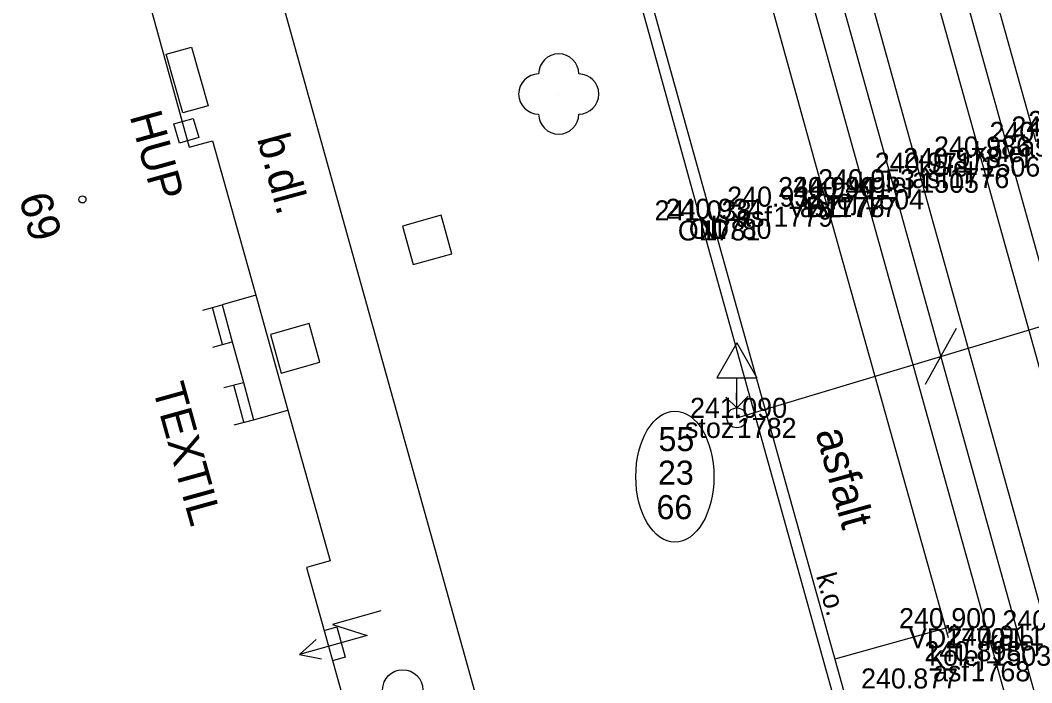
# Model space of a CAD drawing. Extents: x -599098 to -598820, y -1159597 to -1158744.
# Drawn here: x -599053.61 to -599028.4, y -1158876.4 to -1158859.88 of the extents above; entities that cross this region are included whole.
import ezdxf

# ---------------------------------------------------------------- set-up
doc = ezdxf.new("R2010")
doc.units = 0
for name, color, linetype in [('body', 7, 'Continuous'), ('budovy', 7, 'Continuous'), ('dopravní značky semafory', 7, 'Continuous'), ('druh pozemku stromy', 7, 'Continuous'), ('kresba', 7, 'Continuous'), ('kódy bodů', 7, 'Continuous'), ('popisy', 7, 'Continuous'), ('popisy budov', 7, 'Continuous'), ('tram_koleje', 7, 'Continuous'), ('tram_osa', 7, 'Continuous'), ('trol_detaily', 7, 'Continuous'), ('trol_převěsy', 7, 'Continuous'), ('trol_ved sloupy konzoly', 7, 'Continuous'), ('trol_čísla sloupů', 7, 'Continuous'), ('vodorovné dopravní značení_bílé', 7, 'Continuous'), ('výšky bodů', 7, 'Continuous'), ('značky IS', 7, 'Continuous'), ('čísla bodů', 7, 'Continuous')]:
    doc.layers.add(name, color=color, linetype=linetype)

msp = doc.modelspace()

# ---------------------------------------------------------------- linework, layer by layer
at = {"layer": 'body'}
for p, q in [((-599029.681, -1158863.282), (-599029.681, -1158863.282)), ((-599031.208, -1158863.685), (-599031.208, -1158863.685)), ((-599030.452, -1158863.568), (-599030.452, -1158863.568)), ((-599032.577, -1158864.098), (-599032.577, -1158864.098)), ((-599033.56, -1158864.293), (-599033.56, -1158864.293)), ((-599033.249, -1158864.292), (-599033.249, -1158864.292)), ((-599034.841, -1158864.531), (-599034.841, -1158864.531)), ((-599036.653, -1158864.874), (-599036.653, -1158864.874)), ((-599036.378, -1158864.834), (-599036.378, -1158864.834)), ((-599035.754, -1158869.794), (-599035.754, -1158869.794)), ((-599030.545, -1158875.035), (-599030.545, -1158875.035)), ((-599029.41, -1158875.471), (-599029.41, -1158875.471)), ((-599029.93, -1158875.859), (-599029.93, -1158875.859))]:
    msp.add_line(p, q, dxfattribs=at)
at = {"layer": 'budovy'}
for p, q in [((-599052.26, -1158852.72), (-599049.4, -1158863.05)), ((-599049.4, -1158863.05), (-599048.82, -1158862.89)), ((-599048.82, -1158862.89), (-599047.74, -1158866.74)), ((-599047.74, -1158866.74), (-599048.58, -1158866.98)), ((-599048.58, -1158866.98), (-599048.33, -1158867.9)), ((-599047.74, -1158866.74), (-599046.94, -1158869.6)), ((-599048.33, -1158867.9), (-599048.05, -1158868.91)), ((-599048.05, -1158868.91), (-599047.8, -1158869.84)), ((-599047.8, -1158869.84), (-599046.94, -1158869.6)), ((-599046.94, -1158869.6), (-599045.89, -1158873.36)), ((-599045.89, -1158873.36), (-599046.48, -1158873.52)), ((-599046.48, -1158873.52), (-599045.6, -1158876.67))]:
    msp.add_line(p, q, dxfattribs=at)
msp.add_circle((-599052.06, -1158864.351), 0.0875, dxfattribs=at)
at = {"layer": 'dopravní značky semafory'}
for p, q in [((-599035.754, -1158867.928), (-599036.254, -1158868.794)), ((-599035.754, -1158867.928), (-599035.254, -1158868.794)), ((-599036.254, -1158868.794), (-599035.254, -1158868.794)), ((-599035.754, -1158869.794), (-599035.754, -1158868.794))]:
    msp.add_line(p, q, dxfattribs=at)
at = {"layer": 'druh pozemku stromy'}
msp.add_circle((-599040.192, -1158861.724), 0.0005, dxfattribs=at)
for centre, start, end in [((-599040.192, -1158861.224), 0, 180), ((-599040.692, -1158861.724), 90, 270), ((-599039.692, -1158861.724), 270, 90), ((-599040.192, -1158862.224), 180, 360)]:
    msp.add_arc(centre, 0.5, start, end, dxfattribs=at)
at = {"layer": 'kresba'}
for p, q in [((-599041.84, -1158878.21), (-599051.19, -1158844.65)), ((-599036.653, -1158864.874), (-599039.732, -1158853.737)), ((-599039.473, -1158853.684), (-599036.378, -1158864.834)), ((-599049.97, -1158860.73), (-599049.34, -1158860.56)), ((-599049.34, -1158860.56), (-599048.93, -1158862.02)), ((-599049.56, -1158862.19), (-599049.97, -1158860.73)), ((-599048.93, -1158862.02), (-599049.56, -1158862.19)), ((-599033.184, -1158877.298), (-599036.653, -1158864.874)), ((-599036.378, -1158864.834), (-599032.906, -1158877.248)), ((-599049.063, -1158867.111), (-599048.58, -1158866.98)), ((-599048.571, -1158867.966), (-599048.821, -1158867.046)), ((-599048.813, -1158868.031), (-599048.33, -1158867.9)), ((-599048.533, -1158869.04), (-599048.05, -1158868.91)), ((-599048.041, -1158869.905), (-599048.291, -1158868.975)), ((-599048.283, -1158869.97), (-599047.8, -1158869.84))]:
    msp.add_line(p, q, dxfattribs=at)
at = {"layer": 'tram_koleje'}
for p, q in [((-599028.297, -1158862.918), (-599031.404, -1158851.762)), ((-599032.791, -1158852.115), (-599029.681, -1158863.282)), ((-599031.208, -1158863.685), (-599034.327, -1158852.48)), ((-599035.712, -1158852.845), (-599032.577, -1158864.098)), ((-599026.52, -1158874.625), (-599029.681, -1158863.282)), ((-599031.208, -1158863.685), (-599028.03, -1158875.089)), ((-599029.41, -1158875.471), (-599032.577, -1158864.098)), ((-599026.217, -1158886.916), (-599029.41, -1158875.471))]:
    msp.add_line(p, q, dxfattribs=at)
at = {"layer": 'tram_osa'}
for points in [[(-598998.482, -1158972.553), (-599001.612, -1158961.324), (-599004.755, -1158950.077), (-599007.858, -1158938.885), (-599009.243, -1158933.905), (-599010.468, -1158929.507), (-599013.278, -1158919.438), (-599013.649, -1158918.106), (-599016.803, -1158906.805), (-599019.981, -1158895.419), (-599022.632, -1158885.903), (-599025.83, -1158874.435), (-599028.989, -1158863.1), (-599032.097, -1158851.938), (-599032.958, -1158848.858), (-599037.17, -1158833.741), (-599041.581, -1158817.902)], [(-599044.518, -1158818.761), (-599040.037, -1158834.656), (-599035.95, -1158849.325), (-599035.019, -1158852.662), (-599031.892, -1158863.891), (-599028.72, -1158875.28), (-599025.529, -1158886.717), (-599022.874, -1158896.237), (-599019.714, -1158907.545), (-599016.534, -1158918.918), (-599016.338, -1158919.622), (-599013.47, -1158929.909), (-599012.317, -1158934.072), (-599010.723, -1158939.81), (-599007.63, -1158950.895), (-599004.503, -1158962.072), (-599001.36, -1158973.306)]]:
    msp.add_lwpolyline(points, dxfattribs=at)
at = {"layer": 'trol_detaily'}
msp.add_line((-599030.289, -1158867.564), (-599031.059, -1158868.965), dxfattribs=at)
at = {"layer": 'trol_převěsy'}
msp.add_line((-599035.754, -1158869.794), (-599022.803, -1158865.895), dxfattribs=at)
at = {"layer": 'trol_ved sloupy konzoly'}
for q in [(-599035.763, -1158869.173), (-599035.471, -1158869.252), (-599036.032, -1158869.278)]:
    msp.add_line((-599035.757, -1158869.545), q, dxfattribs=at)
msp.add_circle((-599035.753, -1158869.795), 0.248, dxfattribs=at)
at = {"layer": 'trol_čísla sloupů'}
msp.add_ellipse((-599037.297, -1158871.259), major_axis=(0, -1.633), ratio=0.595913, dxfattribs=at)
at = {"layer": 'vodorovné dopravní značení_bílé'}
msp.add_line((-599030.545, -1158875.035), (-599033.309, -1158875.808), dxfattribs=at)
msp.add_lwpolyline([(-599030.477, -1158875.276), (-599033.56, -1158864.293), (-599036.644, -1158853.17), (-599037.083, -1158851.585)], dxfattribs=at)
at = {"layer": 'značky IS'}
for p, q in [((-599049.78, -1158862.47), (-599049.3, -1158862.33)), ((-599049.3, -1158862.33), (-599049.16, -1158862.81)), ((-599049.64, -1158862.95), (-599049.78, -1158862.47)), ((-599049.16, -1158862.81), (-599049.64, -1158862.95)), ((-599043.123, -1158864.744), (-599044.086, -1158865.013)), ((-599042.854, -1158865.707), (-599043.123, -1158864.744)), ((-599044.086, -1158865.013), (-599043.817, -1158865.976)), ((-599043.817, -1158865.976), (-599042.854, -1158865.707)), ((-599046.413, -1158867.444), (-599047.376, -1158867.713)), ((-599046.144, -1158868.407), (-599046.413, -1158867.444)), ((-599047.376, -1158867.713), (-599047.107, -1158868.676)), ((-599047.107, -1158868.676), (-599046.144, -1158868.407)), ((-599046.04, -1158875.09), (-599045.72, -1158875)), ((-599045.72, -1158875), (-599045.51, -1158875.76)), ((-599045.51, -1158875.76), (-599045.83, -1158875.85))]:
    msp.add_line(p, q, dxfattribs=at)
for points in [[(-599044.622, -1158874.604), (-599045.826, -1158874.941), (-599044.969, -1158875.22), (-599046.654, -1158875.692)], [(-599046.24, -1158875.317), (-599046.654, -1158875.692), (-599046.105, -1158875.798)]]:
    msp.add_lwpolyline(points, dxfattribs=at)
msp.add_circle((-599044.08, -1158876.57), 0.5, dxfattribs=at)

# ---------------------------------------------------------------- texts
at = {"layer": 'kódy bodů'}
for s, p in [('kolej', (-599029.837, -1158863.418)), ('asf', (-599028.693, -1158863.282)), ('kolej', (-599031.221, -1158863.782)), ('kolej', (-599032.748, -1158864.185)), ('asf', (-599031.385, -1158864.068)), ('kolej', (-599034.117, -1158864.598)), ('VDZ', (-599034.48, -1158864.793)), ('asf', (-599034.182, -1158864.792)), ('asf', (-599035.774, -1158865.031)), ('ON', (-599037.223, -1158865.374)), ('OD', (-599036.95, -1158865.334)), ('stoz', (-599037.044, -1158870.294)), ('VDZ', (-599031.465, -1158875.535)), ('kolej', (-599029.57, -1158875.589)), ('kolej', (-599030.95, -1158875.971)), ('asf', (-599030.863, -1158876.359))]:
    msp.add_text(s, height=0.5, dxfattribs=at).set_placement(p)
at = {"layer": 'popisy'}
for s, height, rotation, p in [('HUP', 0.8, 285.4755, (-599050.889, -1158862.268)), ('b.dl.', 0.8, 285.152, (-599047.713, -1158862.832)), ('TEXTIL', 0.8, 285.5269, (-599050.32, -1158869.043)), ('asfalt', 0.8, 285.5601, (-599033.8, -1158870.15)), ('k.o.', 0.5, 285.6255, (-599033.785, -1158873.733))]:
    msp.add_text(s, height=height, rotation=rotation, dxfattribs=at).set_placement(p)
at = {"layer": 'popisy budov'}
msp.add_text('69', height=0.8, rotation=285.4623, dxfattribs=at).set_placement((-599053.649, -1158864.304))
at = {"layer": 'trol_čísla sloupů'}
for s, p in [('55', (-599037.706, -1158870.622)), ('23', (-599037.719, -1158871.46)), ('66', (-599037.756, -1158872.319))]:
    msp.add_text(s, height=0.6, dxfattribs=at).set_placement(p)
at = {"layer": 'výšky bodů'}
for s, p in [('240.953', (-599028.494, -1158862.645)), ('240.966', (-599029.457, -1158862.918)), ('240.955', (-599028.912, -1158862.782)), ('240.986', (-599030.841, -1158863.282)), ('240.971', (-599032.316, -1158863.685)), ('240.973', (-599031.604, -1158863.568)), ('240.953', (-599033.729, -1158864.098)), ('240.940', (-599034.726, -1158864.293)), ('240.941', (-599034.357, -1158864.292)), ('240.932', (-599035.993, -1158864.531)), ('241.038', (-599037.805, -1158864.874)), ('240.934', (-599037.53, -1158864.834)), ('241.090', (-599036.92, -1158869.794)), ('240.900', (-599031.711, -1158875.035)), ('240.931', (-599029.138, -1158875.089)), ('240.911', (-599030.518, -1158875.471)), ('240.898', (-599031.082, -1158875.859)), ('240.877', (-599032.658, -1158876.538))]:
    msp.add_text(s, height=0.5, dxfattribs=at).set_placement(p)
at = {"layer": 'čísla bodů'}
for s, p in [('1506', (-599029.681, -1158863.782)), ('1505', (-599031.208, -1158864.185)), ('1776', (-599030.452, -1158864.068)), ('1504', (-599032.577, -1158864.598)), ('1778', (-599033.56, -1158864.793)), ('1777', (-599033.249, -1158864.792)), ('1779', (-599034.841, -1158865.031)), ('1781', (-599036.653, -1158865.374)), ('1780', (-599036.378, -1158865.334)), ('1782', (-599035.754, -1158870.294)), ('1770', (-599030.545, -1158875.535)), ('1503', (-599029.41, -1158875.971)), ('1768', (-599029.93, -1158876.359))]:
    msp.add_text(s, height=0.5, dxfattribs=at).set_placement(p)

doc.saveas('drawing.dxf')
